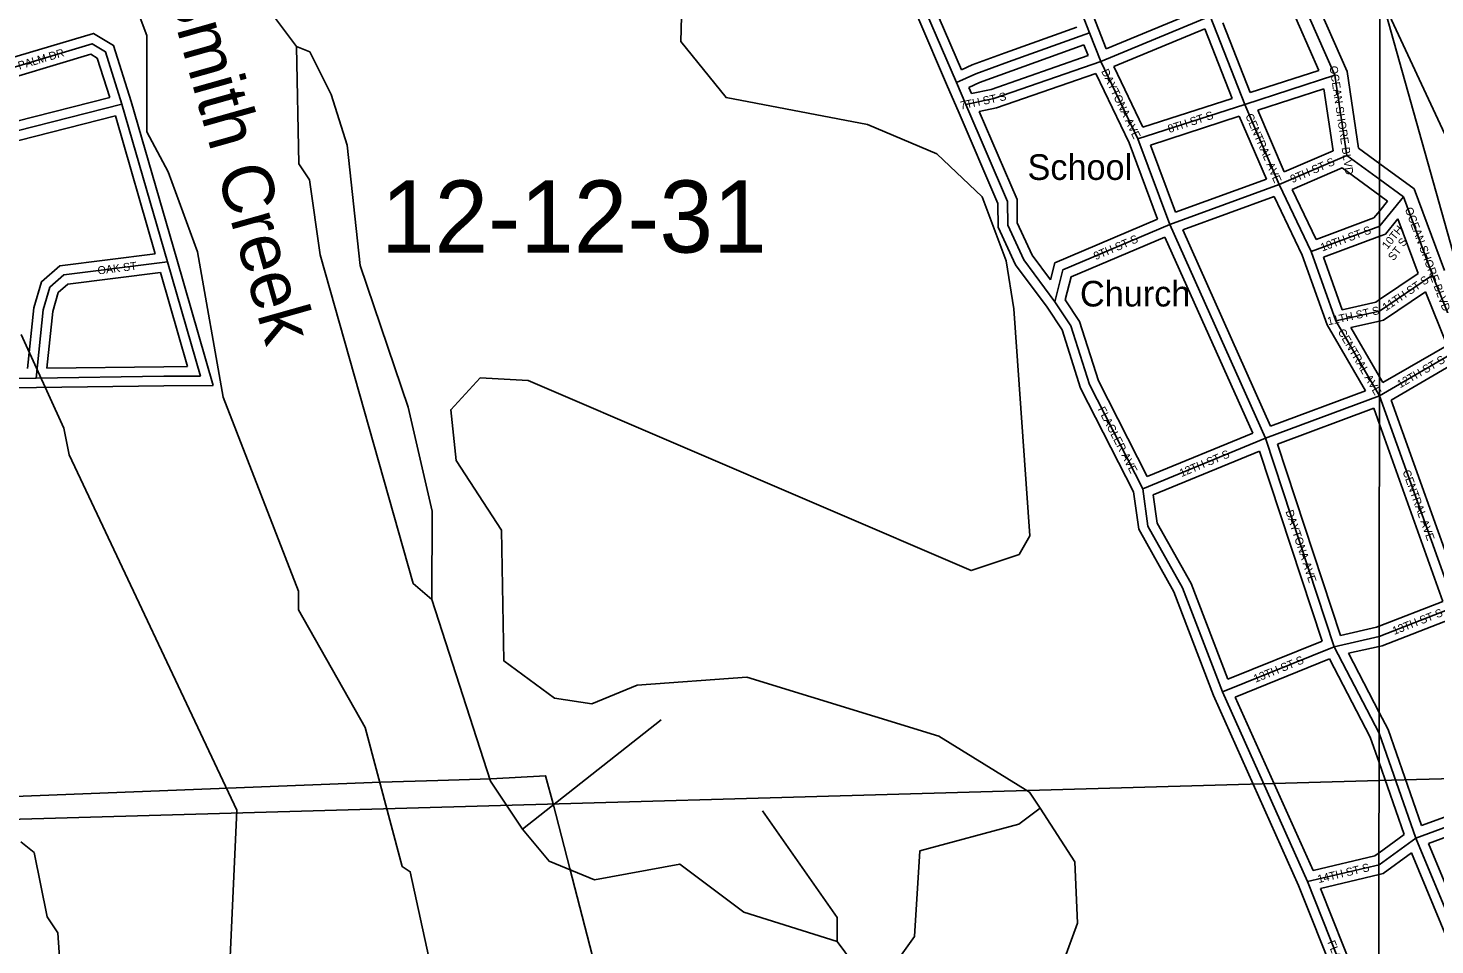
# Model space of a CAD drawing. Extents: x 457167 to 656239, y 1787309 to 1969297.
# Drawn here: x 612242 to 616636, y 1866863 to 1869724 of the extents above; entities that cross this region are included whole.
import ezdxf

# ---------------------------------------------------------------- set-up
doc = ezdxf.new("R2010")
doc.units = 0
for name, color, linetype in [('Level 1', 7, 'Continuous'), ('Level 2', 7, 'Continuous'), ('Level 22', 7, 'Continuous'), ('Level 23', 7, 'Continuous'), ('Level 31', 7, 'Continuous'), ('Level 32', 7, 'Continuous'), ('Level 34', 7, 'Continuous'), ('Level 41', 7, 'Continuous'), ('Level 5', 7, 'Continuous'), ('Level 57', 7, 'Continuous'), ('Level 63', 7, 'Continuous'), ('Level 7', 7, 'Continuous'), ('Level 8', 7, 'Continuous')]:
    doc.layers.add(name, color=color, linetype=linetype)

msp = doc.modelspace()

# ---------------------------------------------------------------- linework, layer by layer
at = {"layer": 'Level 1'}
for p, q in [((611469.74, 1867234.272), (616462.147, 1867375.126)), ((616462.147, 1867375.126), (616913.697, 1867387.866))]:
    msp.add_line(p, q, dxfattribs=at)
at = {"layer": 'Level 22'}
for p, q in [((616323.838, 1869577.244), (616209.565, 1869835.908)), ((616361.117, 1869327.025), (616323.838, 1869577.244)), ((616464.148, 1869251.468), (616361.117, 1869327.025)), ((616537.898, 1869197.384), (616464.148, 1869251.468)), ((616629.28, 1868952.926), (616537.898, 1869197.384)), ((616720.681, 1868725.923), (616629.28, 1868952.926))]:
    msp.add_line(p, q, dxfattribs=at)
at = {"layer": 'Level 23'}
for p, q in [((616362.606, 1869588.472), (616246.4, 1869851.515)), ((616273.378, 1869592.475), (616182.773, 1869797.565)), ((616398.223, 1869349.417), (616362.607, 1869588.473)), ((616318.542, 1869341.331), (616289.733, 1869534.704)), ((616464.201, 1869301.031), (616398.222, 1869349.417)), ((616464.095, 1869201.901), (616346.58, 1869288.081)), ((616571.183, 1869222.577), (616464.201, 1869301.031)), ((616666.572, 1868967.401), (616571.183, 1869222.576)), ((616488.393, 1869184.082), (616464.095, 1869201.901)), ((616584.414, 1868958.706), (616520.809, 1869128.858)), ((616674.4, 1868733.766), (616606.89, 1868901.433))]:
    msp.add_line(p, q, dxfattribs=at)
at = {"layer": 'Level 31'}
for p, q in [((615557.445, 1869709.708), (615500.965, 1869853.768)), ((615048.367, 1869771.459), (615141.71, 1869554.166)), ((615592.35, 1869620.216), (615934.245, 1869761.297)), ((616042.135, 1869486.275), (615934.245, 1869761.297)), ((615304.38, 1869618.715), (615557.445, 1869709.708)), ((615592.35, 1869620.216), (615557.445, 1869709.708)), ((615258.752, 1869504.221), (615592.35, 1869620.216)), ((615708.546, 1869378.275), (615592.35, 1869620.216)), ((616042.135, 1869486.275), (616323.838, 1869577.244)), ((615141.71, 1869554.166), (615171.13, 1869485.74)), ((612534.957, 1869486.956), (612207.114, 1869403.344)), ((612676.934, 1868994.796), (612534.957, 1869486.956)), ((615258.752, 1869504.221), (615171.13, 1869485.74)), ((615708.546, 1869378.275), (616042.135, 1869486.275)), ((616150.053, 1869235.981), (616042.135, 1869486.275)), ((615808.171, 1869111.261), (615708.546, 1869378.275)), ((616150.053, 1869235.981), (616361.117, 1869327.025)), ((615808.171, 1869111.261), (616150.053, 1869235.981)), ((616249.744, 1869027.149), (616150.053, 1869235.981)), ((616537.898, 1869197.384), (616463.994, 1869106.574)), ((616107.198, 1868444.038), (615808.171, 1869111.261)), ((616249.744, 1869027.149), (616463.978, 1869106.555)), ((616463.994, 1869106.574), (616463.978, 1869106.555)), ((612779.933, 1868637.953), (612676.934, 1868994.796)), ((616326.835, 1868810.341), (616249.744, 1869027.149)), ((616629.28, 1868952.926), (616463.71, 1868840.388)), ((616326.835, 1868810.341), (616463.694, 1868840.377)), ((616463.71, 1868840.388), (616463.694, 1868840.377)), ((616463.413, 1868576.745), (616326.835, 1868810.341)), ((616720.681, 1868725.923), (616463.429, 1868576.754)), ((611478.455, 1868622.406), (612267.298, 1868632.011)), ((616107.198, 1868444.038), (616463.413, 1868576.745)), ((616463.429, 1868576.754), (616463.413, 1868576.745)), ((616463.429, 1868576.701), (616463.413, 1868576.745)), ((616699.458, 1867917.23), (616463.429, 1868576.701)), ((615723.587, 1868286.274), (616107.198, 1868444.038)), ((616321.608, 1867793.271), (616107.198, 1868444.038)), ((616699.458, 1867917.23), (616462.627, 1867825.127)), ((616321.608, 1867793.271), (616462.61, 1867825.121)), ((616462.627, 1867825.127), (616462.61, 1867825.121)), ((615972.695, 1867652.194), (616321.608, 1867793.271)), ((616462.288, 1867522.943), (616321.608, 1867793.271)), ((616238.403, 1867059.917), (615972.695, 1867652.194)), ((616462.305, 1867522.896), (616462.288, 1867522.943)), ((616576.496, 1867195.916), (616462.305, 1867522.896)), ((616938.133, 1867329.349), (616576.496, 1867195.916)), ((616576.496, 1867195.916), (616461.867, 1867112.781)), ((616840.583, 1866561.464), (616576.496, 1867195.916)), ((616238.403, 1867059.917), (616461.85, 1867112.767)), ((616461.867, 1867112.781), (616461.85, 1867112.767)), ((616461.195, 1866498.959), (616238.403, 1867059.917))]:
    msp.add_line(p, q, dxfattribs=at)
for points in [[(612534.957, 1869486.956), (612482.965, 1869650.287), (612441.31, 1869675.427), (612107.723, 1869575.823), (612049.214, 1869609.346), (611941.275, 1869817.836)], [(615141.71, 1869554.166), (615202.516, 1869582.099), (615304.38, 1869618.715)], [(615171.13, 1869485.74), (615301.355, 1869182.723), (615301.91, 1869109.269), (615352.067, 1869000.488), (615449.294, 1868870.201)], [(615449.294, 1868870.201), (615474.541, 1868970.172), (615808.171, 1869111.261)], [(612676.934, 1868994.796), (612353.275, 1868954.086), (612309.635, 1868915.592), (612289.187, 1868845.072), (612267.298, 1868632.011)], [(615723.587, 1868286.274), (615557.201, 1868611.541), (615499.17, 1868795.239), (615449.294, 1868870.201)], [(612267.298, 1868632.011), (612665.697, 1868637.36), (612779.933, 1868637.953)], [(615972.695, 1867652.194), (615847.99, 1867977.416), (615740.006, 1868169.531), (615723.587, 1868286.274)]]:
    msp.add_lwpolyline(points, dxfattribs=at)
at = {"layer": 'Level 32'}
for p, q in [((615585.376, 1869720.658), (615539.743, 1869837.046)), ((615021.47, 1869758.061), (615114.145, 1869542.326)), ((615087.755, 1869755.774), (615157.135, 1869594.266)), ((615609.183, 1869659.616), (615896.408, 1869778.138)), ((615294.229, 1869646.945), (615518.248, 1869727.494)), ((615609.183, 1869659.616), (615585.395, 1869720.608)), ((615633.133, 1869604.591), (615917.465, 1869721.918)), ((616002.564, 1869504.997), (615917.466, 1869721.919)), ((616059.76, 1869523.491), (615974.396, 1869741.095)), ((615314.53, 1869590.483), (615540.109, 1869671.593)), ((615553.084, 1869638.326), (615540.109, 1869671.593)), ((615250.697, 1869533.182), (615553.084, 1869638.326)), ((615266.805, 1869475.258), (615576.902, 1869583.081)), ((615680.914, 1869366.512), (615576.902, 1869583.081)), ((615724.241, 1869414.89), (615633.133, 1869604.591)), ((616059.76, 1869523.492), (616273.378, 1869592.475)), ((615114.149, 1869542.317), (615146.839, 1869466.282)), ((615180.831, 1869539.122), (615188.982, 1869520.166)), ((615250.697, 1869533.182), (615188.982, 1869520.166)), ((616082.744, 1869467.861), (616289.733, 1869534.704)), ((612496.72, 1869508.165), (612201.9, 1869432.974)), ((612705.758, 1869003.111), (612563.668, 1869495.665)), ((615724.241, 1869414.889), (616002.563, 1869504.996)), ((612514.192, 1869450.699), (612212.326, 1869373.711)), ((612638.385, 1869020.183), (612514.192, 1869450.699)), ((615266.805, 1869475.258), (615213.151, 1869463.941)), ((615747.613, 1869359.389), (616025.397, 1869449.322)), ((616109.925, 1869253.276), (616025.397, 1869449.322)), ((616165.721, 1869275.411), (616082.744, 1869467.862)), ((615770.017, 1869127.698), (615680.914, 1869366.512)), ((615825.867, 1869149.651), (615747.612, 1869359.389)), ((616165.721, 1869275.411), (616318.542, 1869341.331)), ((616190.553, 1869220.778), (616346.579, 1869288.081)), ((615825.867, 1869149.651), (616109.925, 1869253.276)), ((616265.011, 1869064.802), (616190.553, 1869220.777)), ((615848.726, 1869094.121), (616134.723, 1869198.454)), ((616221.998, 1869015.63), (616134.722, 1869198.454)), ((616488.393, 1869184.082), (616464.045, 1869154.164)), ((616265.011, 1869064.802), (616445.875, 1869131.839)), ((616464.045, 1869154.164), (616445.876, 1869131.839)), ((616520.809, 1869128.858), (616482.079, 1869081.268)), ((616123.074, 1868481.966), (615848.726, 1869094.121)), ((616067.163, 1868460.011), (615792.805, 1869072.19)), ((616287.928, 1869009.306), (616463.96, 1869074.552)), ((616463.96, 1869074.552), (616482.08, 1869081.268)), ((612819.757, 1868608.159), (612705.757, 1869003.116)), ((616299.512, 1868797.633), (616221.999, 1869015.63)), ((616346.239, 1868845.314), (616287.928, 1869009.306)), ((612740.107, 1868667.746), (612655.223, 1868961.828)), ((616584.415, 1868958.706), (616463.749, 1868876.688)), ((616346.239, 1868845.314), (616451.613, 1868868.44)), ((616463.749, 1868876.688), (616451.613, 1868868.439)), ((616606.89, 1868901.434), (616475.774, 1868812.313)), ((616419.506, 1868592.401), (616299.513, 1868797.633)), ((616463.492, 1868636.044), (616373.549, 1868789.879)), ((616373.55, 1868789.878), (616463.677, 1868809.658)), ((616463.677, 1868809.658), (616475.774, 1868812.312)), ((616674.4, 1868733.766), (616474.223, 1868617.692)), ((616697.729, 1868677.934), (616500.079, 1868563.326)), ((611449.901, 1868592.054), (612267.663, 1868602.011)), ((616474.222, 1868617.692), (616463.492, 1868636.044)), ((616123.074, 1868481.967), (616419.505, 1868592.401)), ((616717.553, 1867955.696), (616500.079, 1868563.326)), ((616144.726, 1868426.004), (616445.407, 1868538.021)), ((616463.335, 1868487.933), (616445.407, 1868538.021)), ((616661.374, 1867934.608), (616463.335, 1868487.933)), ((615737.718, 1868324.524), (616067.162, 1868460.011)), ((616341.575, 1867828.537), (616144.726, 1868426.004)), ((615756.538, 1868267.386), (616088.792, 1868404.029)), ((616284.325, 1867810.556), (616088.791, 1868404.029)), ((616661.374, 1867934.608), (616462.661, 1867857.329)), ((616341.575, 1867828.537), (616453.82, 1867853.891)), ((616462.661, 1867857.329), (616453.82, 1867853.891)), ((616682.78, 1867878.554), (616471.4, 1867796.348)), ((615989.769, 1867691.457), (616284.325, 1867810.556)), ((616366.192, 1867772.585), (616462.594, 1867794.359)), ((616462.375, 1867587.763), (616366.192, 1867772.585)), ((616462.594, 1867794.359), (616471.4, 1867796.348)), ((616012.815, 1867636.056), (616307.58, 1867755.238)), ((616434.677, 1867511.011), (616307.58, 1867755.239)), ((616210.762, 1867048.233), (615944.98, 1867640.674)), ((616255.626, 1867094.818), (616012.815, 1867636.056)), ((616489.897, 1867534.874), (616462.375, 1867587.763)), ((616462.208, 1867432.177), (616434.677, 1867511.011)), ((616594.753, 1867234.63), (616489.897, 1867534.874)), ((616540.813, 1867207.096), (616462.208, 1867432.177)), ((616898.68, 1867346.769), (616594.753, 1867234.63)), ((616920.917, 1867291.019), (616616.203, 1867178.589)), ((616540.813, 1867207.096), (616461.907, 1867149.868)), ((616461.907, 1867149.868), (616449.098, 1867140.578)), ((616563.384, 1867149.346), (616474.599, 1867084.955)), ((616801.337, 1866577.678), (616563.385, 1867149.346)), ((616856.663, 1866600.898), (616616.203, 1867178.589)), ((616255.625, 1867094.818), (616449.097, 1867140.578)), ((616279.103, 1867038.715), (616461.835, 1867081.936)), ((616461.835, 1867081.936), (616474.6, 1867084.955)), ((616434.058, 1866486.007), (616210.763, 1867048.233)), ((616461.299, 1866579.97), (616279.102, 1867038.716))]:
    msp.add_line(p, q, dxfattribs=at)
for points in [[(612563.668, 1869495.665), (612508.128, 1869670.141), (612445.447, 1869707.972), (612111.47, 1869608.251), (612071.795, 1869630.985), (611985.119, 1869798.4)], [(612496.721, 1869508.165), (612457.801, 1869630.434), (612437.174, 1869642.883), (612103.975, 1869543.395), (612026.634, 1869587.707), (611930.735, 1869772.939)], [(615157.135, 1869594.266), (615191.16, 1869609.897), (615294.232, 1869646.946)], [(615180.832, 1869539.123), (615213.873, 1869554.301), (615314.527, 1869590.482)], [(615146.837, 1869466.286), (615271.401, 1869176.441), (615271.96, 1869102.578), (615326.141, 1868985.068), (615424.765, 1868852.908)], [(615213.151, 1869463.941), (615331.309, 1869189.006), (615331.861, 1869115.96), (615377.993, 1869015.909), (615435.64, 1868938.658)], [(615435.64, 1868938.658), (615449.11, 1868991.991), (615770.016, 1869127.699)], [(615481.637, 1868875.748), (615499.974, 1868948.355), (615792.805, 1869072.19)], [(612638.385, 1869020.184), (612340.36, 1868982.699), (612283.25, 1868932.322), (612259.62, 1868850.829), (612240.187, 1868661.682)], [(612655.224, 1868961.828), (612366.189, 1868925.473), (612336.02, 1868898.862), (612318.754, 1868839.316), (612300.584, 1868662.459)], [(615737.718, 1868324.523), (615585.052, 1868622.971), (615526.499, 1868808.324), (615481.637, 1868875.748)], [(615694.58, 1868277.101), (615529.35, 1868600.112), (615471.841, 1868782.155), (615424.765, 1868852.908)], [(612300.584, 1868662.459), (612665.418, 1868667.36), (612740.107, 1868667.746)], [(612267.7, 1868602.012), (612665.977, 1868607.361), (612819.757, 1868608.158)], [(615944.981, 1867640.675), (615820.763, 1867964.626), (615711.085, 1868159.756), (615694.58, 1868277.101)], [(615989.768, 1867691.456), (615875.216, 1867990.204), (615768.927, 1868179.304), (615756.538, 1868267.386)]]:
    msp.add_lwpolyline(points, dxfattribs=at)
at = {"layer": 'Level 5'}
for p, q in [((613079.857, 1869667.066), (612979.945, 1869800.547)), ((613785.831, 1867223.781), (614219.705, 1867565.118)), ((614844.078, 1866772.479), (614769.146, 1866872.611))]:
    msp.add_line(p, q, dxfattribs=at)
for points in [[(614531.914, 1863263.232), (614498.762, 1863446.655), (614423.97, 1863680.178), (614340.897, 1863938.662), (614249.395, 1864122.164), (614199.603, 1864347.307), (614141.381, 1864472.419), (613975.276, 1865047.777), (613767.748, 1865898.31), (613593.213, 1866390.346), (613585.002, 1866507.059), (613551.721, 1866557.109), (613435.577, 1867090.767), (613410.596, 1867107.467), (613294.342, 1867541.083), (613086.327, 1867908.078), (613086.397, 1867966.429), (612850.502, 1868572.011), (612770.726, 1869025.504), (612679.294, 1869275.687), (612612.732, 1869400.799), (612613.06, 1869700.904), (612355.353, 1870384.743), (612222.458, 1870835.06)], [(616464.765, 1869829.726), (616689.139, 1869346.469), (616772.201, 1869079.605), (616996.757, 1868579.198), (617412.528, 1867586.725), (617512.271, 1867311.531), (617753.467, 1866786.084)], [(613503.173, 1867941.001), (613444.852, 1867991.081), (613154.192, 1869016.736), (613121.08, 1869250.189), (613087.8, 1869300.27), (613079.857, 1869667.066)], [(613785.831, 1867223.781), (613685.959, 1867373.933), (613503.173, 1867941.001)], [(614769.146, 1866872.611), (614769.245, 1866947.641), (614536.16, 1867281.326)], [(614844.078, 1866772.479), (614969.189, 1866830.701), (615010.93, 1866889.021), (615027.868, 1867155.756), (615336.402, 1867238.789), (615403.162, 1867288.74)], [(614769.146, 1866872.611), (614477.472, 1866964.611), (614277.568, 1867114.891), (614010.745, 1867065.13), (613869.093, 1867123.65), (613785.831, 1867223.781)]]:
    msp.add_lwpolyline(points, dxfattribs=at)
at = {"layer": 'Level 63'}
for points in [[(576611.219, 1832825.663), (616425.226, 1832761.92), (616473.71, 1878215.526), (576708.29, 1878279.4), (576611.219, 1832825.663)], [(616425.226, 1832761.92), (656239.136, 1832740.786), (656239.03, 1878194.373), (616473.71, 1878215.526), (616425.226, 1832761.92)]]:
    msp.add_lwpolyline(points, dxfattribs=at)
at = {"layer": 'Level 7'}
for points in [[(615403.162, 1867288.74), (615369.851, 1867338.791), (615086.607, 1867514.151), (614486.598, 1867698.201), (614144.773, 1867673.55), (614002.991, 1867615.358), (613886.32, 1867632.128), (613728.057, 1867749.039), (613720.145, 1868157.515), (613578.661, 1868374.418), (613562.15, 1868532.811), (613653.951, 1868632.752), (613804.003, 1868624.243), (615187.205, 1868030.901), (615337.287, 1868080.752), (615370.697, 1868139.073), (615321.432, 1868847.724), (615296.581, 1868997.816), (615221.789, 1869197.949), (615080.206, 1869331.491), (614863.553, 1869423.421), (614421.836, 1869507.24), (614280.274, 1869682.472), (614288.972, 1869999.247)], [(613503.173, 1867941.001), (613503.471, 1868216.095), (613428.769, 1868541.28), (613279.204, 1868983.266), (613237.921, 1869358.461), (613188.06, 1869516.884), (613121.508, 1869650.326), (613079.857, 1869667.066)], [(612220.27, 1868767.667), (612353.324, 1868475.733), (612369.905, 1868392.362), (612893.909, 1867283.087), (612868.311, 1866732.889)], [(615377.237, 1866421.796), (615402.277, 1866471.787), (615385.805, 1866655.22), (615427.615, 1866763.521), (615477.666, 1866813.513), (615519.476, 1866930.155), (615511.335, 1867121.918), (615403.162, 1867288.74)], [(612367.806, 1866408.331), (612334.993, 1866900.198), (612301.672, 1866950.249), (612260.22, 1867150.362), (612218.57, 1867183.772)]]:
    msp.add_lwpolyline(points, dxfattribs=at)
at = {"layer": 'Level 8'}
for points in [[(616464.775, 1869838.715), (616745.512, 1868837.671), (619996.599, 1860769.559)], [(615039.52, 1863336.576), (614829.514, 1863939.584), (614585.506, 1864638.594), (614492.504, 1864903.598), (614457.503, 1865012.6), (614360.499, 1865470.606), (614200.493, 1866076.615), (614019.486, 1866770.625), (613933.484, 1867100.63), (613881.482, 1867302.632), (613858.481, 1867390.634), (613687.479, 1867380.633), (613521.476, 1867375.632), (613343.474, 1867370.631), (610974.442, 1867277.618)]]:
    msp.add_lwpolyline(points, dxfattribs=at)

# ---------------------------------------------------------------- texts
at = {"layer": 'Level 2'}
msp.add_text('12-12-31', height=225, dxfattribs=at).set_placement((613344.173, 1869023.699))
at = {"layer": 'Level 34'}
for s, height, rotation, p in [('PALM DR', 25, 16.624533, (612214.263, 1869594.589)), ('DAYTONA AVE', 25, 295.653203, (615593.16, 1869589.656)), ('OCEAN SHORE BLVD', 25, 278.473708, (616307.14, 1869604.496)), ('7TH ST S', 25, 11.909497, (615155.879, 1869469.749)), ('8TH ST S', 25, 17.939186, (615806.826, 1869396.955)), ('CENTRAL AVE', 25, 293.323658, (616043.652, 1869451.188)), ('9TH ST S', 25, 23.333131, (616191.128, 1869240.086)), ('OCEAN SHORE BLVD', 24.99916, 290.496189, (616541.971, 1869159.715)), ('10TH ST S', 25, 20.336814, (616284.568, 1869026.726)), ('10TH', 25, 50.8598, (616487.798, 1869031.976)), ('9TH ST S', 25, 22.922714, (615576.604, 1868999.762)), ('ST', 25, 50.8598, (616506.893, 1868996.233)), ('S', 25, 50.8598, (616537.833, 1869039.419)), ('OAK ST', 25, 7.168733, (612460.414, 1868954.964)), ('11TH ST S', 25, 34.203756, (616483.265, 1868839.673)), ('11TH ST S', 25, 12.377467, (616303.263, 1868796.542)), ('CENTRAL AVE', 25, 300.313422, (616332.111, 1868776.553)), ('12TH ST S', 25, 30.107175, (616527.611, 1868599.522)), ('FLAGLER AVE', 25, 297.091067, (615582.362, 1868534.907)), ('12TH ST S', 25, 22.3551, (615844.557, 1868322.509)), ('CENTRAL AVE', 25, 289.692375, (616534.802, 1868340.189)), ('DAYTONA AVE', 25, 288.235411, (616169.267, 1868215.704)), ('13TH ST S', 25, 21.250722, (616509.39, 1867829.901)), ('13TH ST S', 25, 22.014717, (616076.065, 1867680.507)), ('14TH ST S', 24.9992, 13.307056, (616273.009, 1867055.258)), ('FLAGLER AVE', 25, 291.660786, (616300.166, 1866870.544))]:
    msp.add_text(s, height=height, rotation=rotation, dxfattribs=at).set_placement(p)
at = {"layer": 'Level 41'}
msp.add_text('Smith Creek', height=160, rotation=285.743817, dxfattribs=at).set_placement((612666.08, 1869861.553))
at = {"layer": 'Level 57'}
for s, p in [('School', (615363.725, 1869250.446)), ('Church', (615527.622, 1868855.281))]:
    msp.add_text(s, height=80, dxfattribs=at).set_placement(p)

doc.saveas('drawing.dxf')
